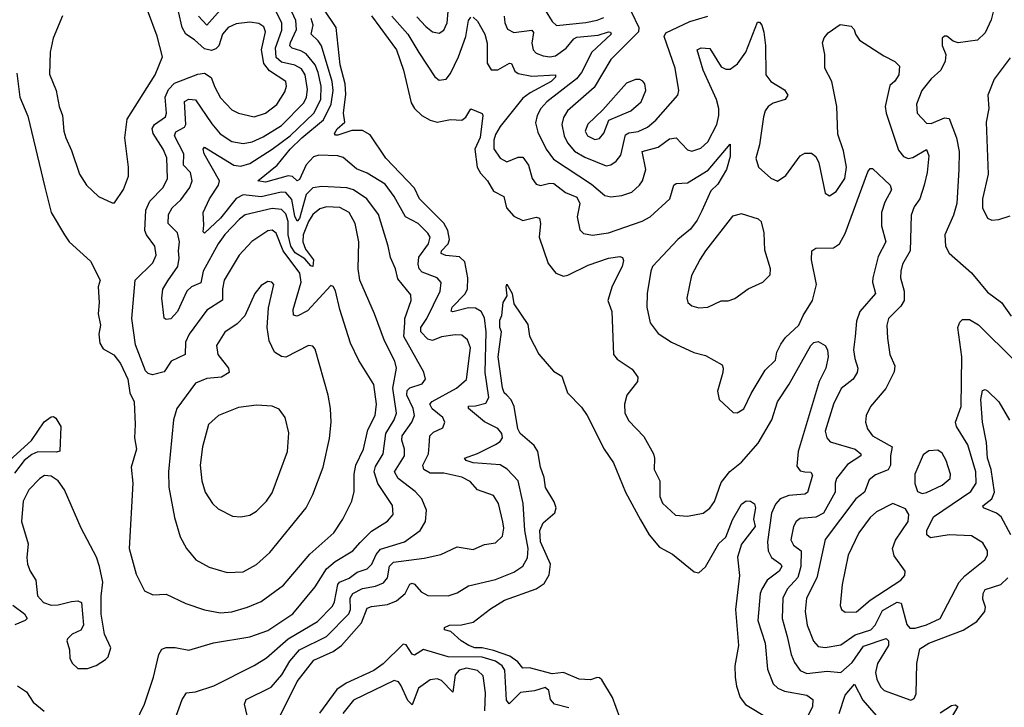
# Model space of a CAD drawing. Extents: x 1550320 to 1685906, y 509093 to 640511.
# Tile 307 of 532: x 1655155 to 1659520, y 553371 to 556419. Entities that reach past the tile are written whole.
import ezdxf

# ---------------------------------------------------------------- set-up
doc = ezdxf.new("R2010")
doc.units = 0

msp = doc.modelspace()

# ---------------------------------------------------------------- linework, layer by layer
at = {"layer": '0CON20XD'}
for points in [[(1656302, 553318), (1656384.8, 553485), (1656459.5, 553580.5), (1656545, 553618.1), (1656581.1, 553645), (1656670.9, 553745), (1656695, 553810), (1656715, 553818.1), (1656785, 553827.2), (1656825, 553843.3), (1656864.1, 553875), (1656885, 553917.1), (1656895, 553921.1), (1656905, 553916.5), (1656935, 553883.3), (1656965, 553866.4), (1657055, 553865.4), (1657095, 553878.9), (1657145, 553909.6), (1657265, 553937.1), (1657345, 553969.5), (1657385, 553996.1), (1657405.8, 554034.2), (1657409.3, 554075), (1657394.5, 554155), (1657386.8, 554275), (1657364.6, 554375), (1657316.4, 554426.4), (1657285, 554445.3), (1657165, 554455.2), (1657134.4, 554465), (1657127.1, 554475), (1657185, 554496.1), (1657265, 554535.9), (1657285, 554549.1), (1657294.6, 554565), (1657292.4, 554585), (1657275, 554606.6), (1657215, 554636.9), (1657144.5, 554695), (1657144.1, 554705.9), (1657175, 554706.6), (1657220.9, 554719.1), (1657234.8, 554745), (1657218.9, 554855), (1657223, 555035), (1657215, 555097.1), (1657200.6, 555125), (1657175, 555139.8), (1657145, 555141.2), (1657075, 555123.9), (1657067.5, 555127.5), (1657071.9, 555145), (1657128, 555202), (1657139.8, 555225), (1657142.3, 555275), (1657128.1, 555345), (1657105, 555367.8), (1657043.5, 555373.5), (1657023, 555383), (1657024.7, 555395), (1657054.9, 555425.1), (1657060.5, 555445), (1657052.7, 555485), (1657035, 555517.5), (1656927.6, 555625), (1656905, 555672.5), (1656778.4, 555805), (1656709, 555909), (1656675, 555928.1), (1656627.9, 555927.9), (1656565, 555907.8), (1656555, 555908), (1656550.6, 555915), (1656562.1, 555935), (1656595.7, 555965), (1656590.4, 556005), (1656600.9, 556089.1), (1656597.4, 556135), (1656575, 556218.8), (1656558.2, 556385), (1656449.1, 556549.1)], [(1659484.5, 556515), (1659461.3, 556418.7), (1659435, 556361.4), (1659401.1, 556328.9), (1659315, 556316.9), (1659293.3, 556323.3), (1659265, 556345.8), (1659255, 556345.8), (1659245, 556336.7), (1659244.3, 556305), (1659260.6, 556265), (1659257.5, 556235), (1659238.6, 556195), (1659195, 556157.3), (1659153.8, 556105), (1659131.1, 556045), (1659133.6, 556005), (1659175, 555961.1), (1659195, 555959.1), (1659255, 555983.4), (1659275, 555980.9), (1659308, 555895), (1659319.5, 555835), (1659318.4, 555755), (1659309.1, 555605), (1659295, 555552.5), (1659256.7, 555465), (1659258.9, 555415), (1659275, 555383.8), (1659375, 555297.1), (1659445, 555210.6), (1659507.1, 555165), (1659549.5, 555105)], [(1655565, 555606.7), (1655575, 555607.5), (1655615, 555666), (1655637.5, 555725), (1655638.1, 555765), (1655620.5, 555895), (1655631.2, 555978.8), (1655755, 556174.3), (1655788.6, 556255), (1655764.1, 556345.9), (1655721.7, 556461.7)], [(1656045, 553789.6), (1656095, 553794.6), (1656165, 553814.6), (1656225, 553840), (1656325, 553911.8), (1656440.7, 554049.3), (1656547.7, 554145), (1656588.2, 554205), (1656627.1, 554285), (1656637.2, 554327.2), (1656637.1, 554405), (1656644.7, 554445), (1656679.1, 554515), (1656698.5, 554601.5), (1656730.5, 554665), (1656737.1, 554715), (1656725, 554801.2), (1656658.1, 554908.1), (1656620.9, 554985), (1656574.6, 555135), (1656555, 555216.7), (1656545, 555236.7), (1656535, 555241.2), (1656431.5, 555128.5), (1656385, 555104.7), (1656369.3, 555109.3), (1656367, 555135), (1656403, 555255), (1656397.1, 555295), (1656323.3, 555395), (1656292.7, 555472.7), (1656275, 555486), (1656255, 555482.7), (1656183.7, 555436.3), (1656128.4, 555375), (1656062.2, 555265), (1656053.8, 555226.2), (1656053.9, 555176.1), (1655985, 555131.5), (1655906.8, 555025), (1655890, 554990), (1655888.2, 554935), (1655826.7, 554905), (1655795, 554858.5), (1655744.4, 554844.4), (1655725, 554850), (1655712.9, 554862.9), (1655667.9, 554977.9), (1655651.5, 555095), (1655667.5, 555265), (1655745, 555341.9), (1655760.5, 555375), (1655753.5, 555415), (1655717.7, 555465), (1655710.3, 555485), (1655714.8, 555575.2), (1655731.6, 555615), (1655791.8, 555675), (1655810, 555715), (1655806.9, 555806.9), (1655790.8, 555845), (1655746.8, 555915), (1655742.5, 555937.5), (1655752, 555955), (1655801.6, 555988.4), (1655805.7, 556005), (1655800.2, 556075), (1655815, 556109.3), (1655841.5, 556138.5), (1655945, 556177.9), (1655975, 556182.2), (1656003.2, 556163.2), (1656020.6, 556120.6), (1656045, 556072.7), (1656095, 556019.2), (1656125.6, 556004.4), (1656195, 555988.2), (1656245, 556005.3), (1656295, 556043.8), (1656330.8, 556099.2), (1656338.2, 556125), (1656335.3, 556145), (1656261.9, 556191.9), (1656236.6, 556225), (1656226.8, 556285), (1656245.2, 556365.2), (1656237.4, 556387.4), (1656215, 556402.5), (1656175, 556408.9), (1656115, 556400.9), (1656078.9, 556385), (1656053.5, 556355), (1656037.2, 556302.8), (1656025, 556290), (1656005, 556283.1), (1655975, 556289.7), (1655930.6, 556330.6), (1655891.8, 556355), (1655876, 556385), (1655858.5, 556455)], [(1655670, 553305), (1655708.9, 553385), (1655748.8, 553505), (1655771.8, 553605), (1655785, 553628.5), (1655805, 553636.1), (1655845, 553636.2), (1655905, 553624.5), (1656014, 553656), (1656175, 553682.7), (1656255, 553710.9), (1656365.2, 553784.8), (1656464.8, 553905.2), (1656515, 553984.6), (1656553.3, 554016.7), (1656631.2, 554065), (1656665, 554100.9), (1656715, 554152.2), (1656785, 554195.7), (1656810, 554225), (1656807.1, 554265), (1656743.3, 554363.3), (1656725.9, 554415), (1656732, 554438), (1656766.6, 554495), (1656778.3, 554585), (1656814.8, 554645), (1656825, 554674.2), (1656808.9, 554785), (1656825.7, 554875), (1656818.4, 554905), (1656772.4, 554995), (1656728, 555115), (1656662.4, 555265), (1656655.3, 555315), (1656658.6, 555435), (1656642.8, 555515), (1656615, 555563.8), (1656573.9, 555586.1), (1656515, 555590), (1656485, 555581.2), (1656455, 555555.9), (1656435.9, 555525), (1656411.4, 555465), (1656409.9, 555435), (1656421.5, 555401.5), (1656457, 555355), (1656455, 555324.6), (1656445, 555328), (1656418.5, 555358.5), (1656376.7, 555385), (1656356.9, 555415), (1656345.8, 555465), (1656345.2, 555525.2), (1656335, 555558.8), (1656315, 555578.3), (1656275, 555582.1), (1656155, 555553.6), (1656130, 555535), (1656065, 555466.5), (1656034.3, 555425), (1655968.8, 555305), (1655958, 555252), (1655917.3, 555235), (1655895.9, 555215), (1655855.3, 555125), (1655825, 555093.6), (1655805, 555090.8), (1655795.9, 555095.9), (1655784.7, 555184.7), (1655789.2, 555225), (1655811.7, 555261.7), (1655855.6, 555325), (1655862.5, 555362.5), (1655858.6, 555395), (1655863.6, 555435), (1655854.1, 555474.1), (1655813.8, 555515), (1655815.3, 555555), (1655831.2, 555585), (1655868.8, 555621.2), (1655909.6, 555675), (1655920, 555705), (1655912.4, 555742.4), (1655881.2, 555775), (1655882.5, 555825), (1655842, 555905), (1655847.7, 555922.3), (1655885, 555942.2), (1655891.7, 555955), (1655885, 556056.7), (1655905, 556067.3), (1655935, 556064.6), (1656007.4, 555957.4), (1656043.8, 555913.8), (1656095, 555878.9), (1656145, 555869.7), (1656185, 555878), (1656235, 555899.4), (1656315, 555950), (1656415, 556050), (1656426.3, 556075), (1656430.3, 556110.3), (1656420.3, 556175), (1656405, 556201.1), (1656375, 556216.9), (1656315, 556231.1), (1656291.8, 556251.8), (1656289.3, 556295), (1656317, 556373), (1656317, 556405), (1656285, 556468.8)], [(1655842.7, 553315), (1655874.7, 553405.3), (1655895, 553434.4), (1655935, 553439.5), (1656015, 553466.5), (1656195, 553556), (1656249.5, 553590.5), (1656345.4, 553674.6), (1656475, 553751.9), (1656541.5, 553818.5), (1656551, 553839), (1656564.8, 553915), (1656573.2, 553925), (1656615, 553943.5), (1656650.8, 553969.2), (1656695, 553985.3), (1656715.9, 554005), (1656735, 554047.7), (1656755, 554072.1), (1656860.9, 554105), (1656930.4, 554155), (1656953.3, 554195), (1656958.9, 554245), (1656937.1, 554295), (1656907.6, 554327.6), (1656832.8, 554385), (1656815.9, 554415), (1656860.5, 554485), (1656861.2, 554515), (1656848.7, 554555), (1656850, 554575), (1656893.7, 554635), (1656905.2, 554664.8), (1656898.8, 554695), (1656870.5, 554755), (1656872.6, 554775), (1656885, 554786.5), (1656938.6, 554805), (1656954.4, 554825), (1656947.1, 554857.1), (1656857.7, 555015), (1656861.9, 555075), (1656862.5, 555095), (1656890.7, 555175), (1656889.2, 555199.2), (1656830.9, 555270.9), (1656821.2, 555315), (1656798.2, 555365), (1656788.9, 555415), (1656746, 555555), (1656694.1, 555625), (1656635.2, 555665.2), (1656605, 555673.5), (1656495, 555679.6), (1656455, 555673.9), (1656425, 555644.6), (1656395, 555537.7), (1656385, 555526.2), (1656375, 555547.9), (1656361.7, 555621.7), (1656335, 555653.5), (1656314.3, 555654.3), (1656225, 555634.1), (1656145, 555642.2), (1656115, 555626.3), (1656045, 555539.4), (1655975, 555472.9), (1655968.3, 555478.3), (1655971.7, 555508.3), (1655968.9, 555565), (1655996.6, 555625), (1656036.1, 555685), (1656040.2, 555705), (1655973.4, 555825), (1655968.9, 555845), (1655975, 555854.2), (1656105, 555773.8), (1656135, 555770.4), (1656175, 555781), (1656275, 555844.8), (1656354.4, 555905), (1656458.4, 556005), (1656490.1, 556065), (1656491.2, 556125), (1656478.8, 556185), (1656465, 556219.4), (1656425, 556268), (1656401.8, 556281.8), (1656363.1, 556293.1), (1656353.1, 556303.1), (1656355, 556318.8), (1656381.7, 556375), (1656379.7, 556415), (1656353, 556473)], [(1656055, 556475.3), (1655985, 556395.5), (1655947.1, 556435)], [(1656915, 556432.1), (1656955, 556388.8), (1656985, 556365.5), (1657015, 556360), (1657035, 556372.9), (1657049.7, 556405), (1657054.8, 556455)], [(1657485, 556460.7), (1657515, 556411.8), (1657535, 556393.5), (1657665, 556407), (1657715, 556417.8), (1657745, 556429.6)], [(1657865.3, 556455), (1657900.4, 556385), (1657897.5, 556365), (1657775, 556242.1), (1657701.1, 556118.9), (1657582.8, 556015), (1657565.8, 555985), (1657558.6, 555955), (1657568.4, 555905), (1657583.3, 555873.3), (1657615, 555836.9), (1657659.9, 555809.9), (1657755, 555771.4), (1657775, 555776), (1657798.5, 555791.5), (1657819.3, 555819.3), (1657840.6, 555909.4), (1657855, 555917.5), (1657897.1, 555922.9), (1657937.9, 555942.1), (1657975, 555973.9), (1658072.9, 556085), (1658076.9, 556105), (1658061.3, 556205), (1658011.5, 556345), (1658018.7, 556361.3), (1658125, 556410.6), (1658206.2, 556435)], [(1655345, 556436.9), (1655303.3, 556336.7), (1655289.5, 556275), (1655287.2, 556177.2), (1655316.1, 556105), (1655330, 556035), (1655344.5, 555995), (1655350.5, 555925), (1655358.9, 555895), (1655385, 555840), (1655420, 555735), (1655451.4, 555685), (1655505, 555636), (1655565, 555606.7)], [(1656164, 553335), (1656151.1, 553385), (1656158.5, 553405), (1656269.4, 553460.6), (1656317.2, 553515), (1656353, 553575), (1656394.7, 553625.3), (1656515.4, 553684.6), (1656614.3, 553785), (1656621.1, 553805), (1656620, 553855), (1656631.6, 553875), (1656675, 553897.8), (1656732, 553908), (1656767.9, 553922.1), (1656785.9, 553944.1), (1656793.8, 553996.2), (1656811.8, 554015), (1656948.3, 554031.7), (1657022.3, 554047.7), (1657095, 554082.9), (1657165, 554071.1), (1657215, 554092.2), (1657265, 554099.5), (1657295, 554130), (1657301.5, 554165), (1657296.3, 554193.7), (1657277.1, 554275), (1657255, 554309.4), (1657185, 554334.3), (1657151.7, 554371.7), (1657115, 554391.6), (1657035, 554409.1), (1656975, 554409.4), (1656946.1, 554425), (1656942.8, 554445), (1656967, 554495), (1656970.1, 554529.9), (1656973.8, 554575), (1656989.9, 554590.1), (1657030.2, 554609.8), (1657039.5, 554635), (1657030.5, 554655), (1656984.2, 554694.2), (1656973.2, 554715), (1656982.8, 554727.2), (1657090.9, 554785), (1657135, 554824.4), (1657152.9, 554965), (1657140.2, 555000.2), (1657115, 555020), (1657085, 555021.8), (1657025, 555012.9), (1656985, 554996.8), (1656965, 555003.6), (1656932.8, 555035), (1656932.7, 555055), (1656960.3, 555095), (1657018.9, 555215), (1657023.8, 555253.8), (1657005.8, 555275), (1656939.7, 555299.7), (1656925.7, 555315), (1656921.2, 555335), (1656925, 555367.1), (1656966.8, 555425), (1656974.6, 555455), (1656965, 555472.5), (1656922.2, 555515), (1656865, 555544.6), (1656815, 555635.4), (1656775, 555689.5), (1656695, 555739.1), (1656648, 555758), (1656589, 555809), (1656565.2, 555815.2), (1656481.7, 555818.3), (1656458.1, 555811.9), (1656424.9, 555775.1), (1656395, 555710), (1656385, 555704.6), (1656363.7, 555723.7), (1656345, 555727.4), (1656245, 555699.5), (1656211.4, 555705), (1656295.9, 555775), (1656353.8, 555845), (1656406.2, 555895), (1656501.9, 555975), (1656535.6, 556044.4), (1656544.9, 556105), (1656539.7, 556145), (1656492.7, 556302.7), (1656478.9, 556325), (1656447.8, 556355), (1656456.2, 556395), (1656446.6, 556425)], [(1656714.4, 556435.6), (1656825, 556285.6), (1656855.8, 556195), (1656890.7, 556050.7), (1656905.2, 556025.2), (1656938.2, 555995), (1656975, 555973.5), (1657005, 555965.4), (1657065, 555977.1), (1657115, 555974), (1657132.3, 555987.7), (1657155, 556023.8), (1657205, 556003.8), (1657208.5, 555995), (1657196.7, 555896.7), (1657172, 555845), (1657182.4, 555765), (1657198.2, 555738.2), (1657229.2, 555705), (1657255, 555659.6), (1657301.9, 555635), (1657313.4, 555585), (1657345, 555548.2), (1657385, 555528.8), (1657445, 555543.3), (1657458.9, 555538.9), (1657463.6, 555515), (1657458.2, 555455), (1657497.6, 555337.6), (1657531.2, 555295), (1657565, 555281.6), (1657585, 555286.2), (1657675, 555331.1), (1657765, 555361.5), (1657815, 555369.5), (1657827.5, 555365), (1657831.1, 555351.1), (1657826.2, 555325), (1657781.6, 555238.4), (1657762.7, 555175), (1657780, 555125), (1657787.8, 554935), (1657803.9, 554913.9), (1657869.5, 554869.5), (1657895.8, 554835), (1657894.3, 554815), (1657845.9, 554754.1), (1657835.4, 554715), (1657837.5, 554675), (1657855, 554641.4), (1657921.3, 554571.3), (1657964.4, 554495), (1657969.4, 554475), (1657967.5, 554425), (1657992.9, 554375), (1657993.3, 554305), (1658005, 554276.2), (1658062.8, 554222.8), (1658115, 554218.1), (1658185, 554231.9), (1658215, 554253.1), (1658235, 554282.5), (1658265, 554367.5), (1658303.5, 554416.5), (1658355, 554457.2), (1658428.2, 554541.8), (1658489, 554645), (1658514.2, 554725.8), (1658566.2, 554803.8), (1658661.5, 554975), (1658675, 554987.9), (1658695, 554991.9), (1658725, 554974.2), (1658736.2, 554955), (1658738.5, 554925), (1658728.8, 554875), (1658699.2, 554815), (1658605.6, 554504.4), (1658599.9, 554439.9), (1658615, 554419.1), (1658635, 554415.4), (1658662.6, 554412.6), (1658669.8, 554399.8), (1658647.3, 554322.7), (1658635, 554316.1), (1658565, 554309.8), (1658525.5, 554295), (1658505, 554270.9), (1658487.8, 554232.2), (1658470.2, 554105), (1658472.4, 554065), (1658487.5, 554035), (1658529.6, 554005), (1658534, 553995), (1658521.5, 553975), (1658468, 553935), (1658444.8, 553895.2), (1658437.6, 553875), (1658426.6, 553755), (1658460, 553655), (1658470, 553540), (1658495.3, 553475.3), (1658516.1, 553456.1), (1658545, 553441.8), (1658645, 553425.3), (1658670.4, 553405), (1658670, 553375), (1658631, 553295)], [(1656805.2, 556435), (1656875.7, 556355), (1656925, 556273.5), (1656995.3, 556165.3), (1657015, 556151.5), (1657045, 556155.5), (1657065, 556180.5), (1657100.6, 556255), (1657132.8, 556345), (1657145, 556416.2), (1657155, 556430)], [(1657165, 556430.8), (1657185, 556412), (1657217.3, 556355), (1657226.8, 556315), (1657227.2, 556227.2), (1657245, 556197.3), (1657275, 556196.7), (1657326.2, 556226.2), (1657335, 556224.3), (1657350.3, 556190.3), (1657365, 556180.4), (1657425, 556168.5), (1657530, 556175), (1657530.4, 556165), (1657510.4, 556145), (1657417.8, 556095), (1657385, 556071), (1657285.4, 555945), (1657265, 555910.8), (1657257.2, 555885), (1657257.3, 555847.3), (1657285, 555805.6), (1657315, 555789.5), (1657365, 555810), (1657385, 555809.2), (1657410.9, 555775), (1657426.5, 555715), (1657445, 555690), (1657463.7, 555683.7), (1657505, 555694.3), (1657522.3, 555692.3), (1657575, 555652.4), (1657625, 555632.5), (1657637.5, 555605), (1657626.7, 555545), (1657638.1, 555488.1), (1657655, 555471.9), (1657695, 555463.9), (1657765, 555474), (1657915, 555526.1), (1657950, 555545), (1658036.9, 555625), (1658055, 555686.2), (1658065, 555692.9), (1658115, 555695.3), (1658207.3, 555752.7), (1658305, 555866.7), (1658305, 555812.5), (1658288.8, 555755), (1658249.8, 555690.2), (1658219.3, 555660.7), (1658178.3, 555571.7), (1658158.9, 555531.1), (1658129.1, 555490.9), (1658073.1, 555445), (1657960.9, 555325), (1657952.7, 555305), (1657937.3, 555205), (1657935.4, 555145), (1657950, 555075), (1657985, 555028.5), (1658045, 554990), (1658144.2, 554944.2), (1658195, 554930.6), (1658269.1, 554889.1), (1658274.2, 554875), (1658271.4, 554855), (1658247.7, 554772.3), (1658256.2, 554735), (1658318.3, 554678.3), (1658335, 554676.2), (1658365, 554693.8), (1658397.8, 554762.2), (1658460, 554865), (1658505, 554910), (1658511.1, 554945), (1658529, 554981), (1658550.3, 555009.7), (1658609.6, 555065), (1658628.2, 555108.2), (1658669.5, 555175), (1658687.4, 555245), (1658665.5, 555354.5), (1658667.1, 555395), (1658683.9, 555406.1), (1658762.6, 555407.4), (1658789.7, 555425), (1658815, 555471.1), (1658915, 555744), (1658925, 555759.2), (1658935, 555759.4), (1659014, 555685), (1659020, 555665), (1658989.5, 555610.5), (1658975.3, 555565), (1658975.3, 555505), (1658994, 555435), (1658961.1, 555368.9), (1658936.6, 555275), (1658934.8, 555255), (1658948.8, 555205), (1658880, 555125), (1658865, 555083.3), (1658859.2, 555015), (1658851.8, 554955), (1658856.7, 554916.7), (1658870.6, 554875), (1658867.8, 554855), (1658849.1, 554825), (1658796, 554784), (1658763.1, 554715), (1658725.4, 554595), (1658732.7, 554565), (1658748.3, 554548.3), (1658858.6, 554515), (1658884.4, 554495), (1658883.3, 554485), (1658825, 554446.8), (1658776.6, 554385), (1658769.4, 554365), (1658770.3, 554325), (1658718.4, 554231.6), (1658685, 554213.5), (1658615, 554207.9), (1658597.8, 554195), (1658585, 554172), (1658573.5, 554113.5), (1658585, 554089.5), (1658619.3, 554065), (1658617.7, 553995), (1658604, 553946), (1658556.5, 553895), (1658538.4, 553855), (1658535.3, 553765), (1658557.8, 553685), (1658574.7, 553605), (1658589, 553569), (1658615, 553533.8), (1658645, 553521.2), (1658735, 553530.3), (1658795, 553525.3), (1658845, 553568.8), (1658895, 553641.3), (1658996, 553676), (1659006.8, 553665), (1659006.7, 553645), (1658957.9, 553565), (1658948.9, 553525), (1658954.1, 553495), (1658971.2, 553461.2), (1658986.5, 553445), (1659105, 553402.9), (1659120, 553410), (1659129.3, 553430.7), (1659132, 553565), (1659145, 553630), (1659184.5, 553655), (1659337.2, 553712.8), (1659398.6, 553751.4), (1659433.8, 553795), (1659436.2, 553815), (1659425, 553850), (1659426.2, 553875), (1659435, 553892.5), (1659505, 553915.4), (1659535.4, 553945)], [(1657303, 556435), (1657305.8, 556405), (1657317.8, 556377.8), (1657345, 556362.3), (1657425, 556373.3), (1657432.6, 556362.6), (1657424.8, 556314.8), (1657431.5, 556285), (1657445, 556271.2), (1657475, 556258.4), (1657504.8, 556254.8), (1657529.6, 556259.6), (1657577.5, 556292.5), (1657611.9, 556335), (1657625, 556341.2), (1657719.1, 556350.9), (1657765, 556365.7), (1657774.5, 556364.5), (1657777.1, 556355), (1657691, 556275), (1657645.2, 556185), (1657623.5, 556156.5), (1657492, 556055), (1657465.3, 556025), (1657448.7, 555995), (1657442.1, 555962.1), (1657451.3, 555921.3), (1657488.8, 555845), (1657521.6, 555801.6), (1657690.4, 555690.4), (1657749.6, 555639.6), (1657775, 555633.9), (1657825, 555640.4), (1657868.9, 555655), (1657902.5, 555685), (1657915.3, 555704.7), (1657930, 555755), (1657914.8, 555835.2), (1657985, 555854.2), (1658014, 555875), (1658035, 555891.4), (1658065, 555895.4), (1658115, 555841.9), (1658135, 555836.5), (1658175, 555850), (1658205, 555878.2), (1658245.5, 555954.5), (1658254.4, 555995), (1658253.9, 556025), (1658244.4, 556065), (1658184.7, 556195), (1658158.1, 556285), (1658176.2, 556293.8), (1658215, 556291.5), (1658265, 556210.8), (1658285, 556199.3), (1658305, 556199.6), (1658336.7, 556223.3), (1658374.7, 556275), (1658425, 556408), (1658435, 556407.5), (1658444.4, 556395), (1658453.5, 556363.5), (1658460.8, 556305), (1658463.1, 556175), (1658485.2, 556145.2), (1658545, 556108.5), (1658560.6, 556085), (1658548.8, 556065), (1658495, 556049.1), (1658473.1, 556035), (1658459.1, 556015), (1658451.8, 555988.2), (1658434.6, 555865), (1658417.8, 555805), (1658430.8, 555765), (1658485, 555716.2), (1658515, 555703.3), (1658551.2, 555728.8), (1658615, 555816), (1658635, 555828), (1658665, 555827.5), (1658685, 555812), (1658698.1, 555785), (1658725, 555650), (1658745, 555638.8), (1658775, 555657.5), (1658812.1, 555715), (1658820.7, 555765), (1658807.3, 555837.3), (1658781.9, 555911.9), (1658776.7, 556035), (1658755.5, 556145), (1658724.3, 556205), (1658724.7, 556265), (1658713.5, 556316.5), (1658720.9, 556339.1), (1658738.7, 556361.3), (1658792.2, 556397.8), (1658840.9, 556390.9), (1658854, 556375), (1658859.4, 556355), (1658878.3, 556328.3), (1658985, 556258.6), (1659035, 556234.4), (1659055, 556213.3), (1659052.9, 556175), (1659035, 556146.9), (1659013, 556127), (1658991.2, 556035), (1658995.4, 556005), (1659051.4, 555841.4), (1659072.6, 555812.6), (1659093.1, 555803.1), (1659115, 555808.6), (1659175, 555844.4), (1659185.8, 555815.8), (1659178.1, 555741.9), (1659164.4, 555685.6), (1659144.7, 555625), (1659120.8, 555589.2), (1659107.6, 555552.4), (1659102.1, 555395), (1659068.8, 555335), (1659061.1, 555305), (1659059.3, 555275), (1659075.4, 555215), (1659075.4, 555175), (1659060.4, 555149.6), (1659007.1, 555095), (1658998.8, 555065), (1659002.7, 555007.3), (1659012.3, 554935), (1659034.6, 554885), (1659032.2, 554857.8), (1658995, 554784.4), (1658925.9, 554704.1), (1658907.9, 554665), (1658903.8, 554635), (1658912.7, 554605), (1658936.2, 554575), (1659022.5, 554525), (1659014.8, 554485.2), (1659015.2, 554444.8), (1659005, 554424.1), (1658948.6, 554401.4), (1658920.5, 554379.5), (1658900.6, 554325), (1658860.9, 554295), (1658725.3, 554115), (1658688.8, 553945), (1658643.5, 553855), (1658637.5, 553795), (1658645.9, 553735), (1658673.4, 553663.4), (1658695, 553640), (1658725, 553635.9), (1658795, 553647.1), (1658858.2, 553691.8), (1658928.2, 553715), (1658947.8, 553735), (1658979.3, 553800.7), (1659045, 553837.1), (1659062.7, 553832.7), (1659087.8, 553737.8), (1659101.5, 553721.5), (1659125, 553722.1), (1659175, 553736.7), (1659235.5, 553765), (1659319.6, 553925), (1659345, 553953.3), (1659432.7, 554025), (1659445.4, 554045), (1659445.5, 554065), (1659425, 554100), (1659375, 554130.5), (1659275, 554135.9), (1659192.7, 554122.7), (1659176.4, 554135), (1659176.3, 554155), (1659206.5, 554215), (1659372, 554328)], [(1659545, 556250), (1659474.6, 556155), (1659447.1, 556085), (1659451.5, 556025), (1659438.9, 555965), (1659447.5, 555735), (1659422.9, 555625), (1659422.9, 555585), (1659445, 555540), (1659465, 555530)], [(1655142.6, 556182.6), (1655156.4, 556075), (1655191.9, 555991.9), (1655266.1, 555676.1), (1655294.5, 555565), (1655353.1, 555465), (1655375, 555434), (1655468.3, 555348.3), (1655512, 555265), (1655502.5, 555235), (1655508, 555165), (1655502.5, 555115), (1655512.9, 555065), (1655505.4, 555024.6), (1655510.3, 554985), (1655525, 554960), (1655573, 554933), (1655602.5, 554895), (1655634.2, 554825), (1655643.3, 554765), (1655662.2, 554725), (1655667.5, 554625), (1655664.2, 554565.8), (1655673.3, 554515), (1655649.1, 554435), (1655656.5, 554365), (1655640.8, 554075), (1655670.8, 553960.8), (1655707.7, 553887.7), (1655745, 553869.2), (1655805, 553872.5), (1655891.4, 553831.4), (1655975, 553802.3), (1656045, 553789.6)], [(1657705, 555887.9), (1657725, 555892.9), (1657745, 555915.8), (1657766.9, 555973.1), (1657864.4, 556015), (1657909.6, 556055), (1657930.8, 556105), (1657926.5, 556135), (1657917.1, 556147.1), (1657904.4, 556154.4), (1657885, 556154.5), (1657845, 556137.3), (1657740.5, 556019.5), (1657673.6, 555956.4), (1657661.8, 555925), (1657672.2, 555905), (1657705, 555887.9)], [(1658165, 555142.2), (1658205, 555144.6), (1658265, 555172.5), (1658295, 555172.5), (1658325, 555182.5), (1658385, 555226.2), (1658448.8, 555255), (1658481.2, 555288.8), (1658482.9, 555315), (1658457.9, 555397.9), (1658455.8, 555475), (1658442.7, 555522.7), (1658430, 555535), (1658355, 555557.9), (1658315, 555548.9), (1658194.8, 555395.2), (1658172, 555358), (1658133.3, 555285), (1658112.2, 555185), (1658117.5, 555165), (1658135, 555150.6), (1658165, 555142.2)], [(1659465, 555530), (1659495, 555534), (1659545, 555550)], [(1656075, 553968.5), (1656145, 553971.8), (1656205, 554003.6), (1656263.5, 554056.5), (1656425.6, 554255), (1656455, 554313.8), (1656500.5, 554435), (1656528, 554562), (1656535.5, 554634.5), (1656533.1, 554695), (1656522.5, 554755), (1656465, 554958), (1656455, 554971.4), (1656435, 554974.4), (1656335, 554923.5), (1656315, 554925.5), (1656285, 554945.5), (1656260.3, 554995), (1656252.4, 555055), (1656258.7, 555141.3), (1656281.2, 555245), (1656272.5, 555255), (1656255, 555258.8), (1656225, 555241.2), (1656198.1, 555205), (1656153, 555107), (1656118.4, 555071.6), (1656065, 555034.4), (1656027.9, 554975), (1656032.9, 554935), (1656081.4, 554875), (1656084, 554855), (1656050, 554835), (1655985, 554828.9), (1655935, 554807.5), (1655851.3, 554695), (1655837.2, 554645), (1655815.3, 554415), (1655816.9, 554346.9), (1655842, 554212), (1655866.9, 554126.9), (1655895, 554074.3), (1655935.8, 554025), (1655995, 553991.5), (1656075, 553968.5)], [(1657815, 553326.2), (1657782.2, 553415), (1657735, 553492.5), (1657725, 553502.2), (1657715, 553502.7), (1657685, 553492.8), (1657635, 553495.2), (1657565, 553525.1), (1657515, 553519.7), (1657415, 553546.5), (1657385, 553544), (1657362.8, 553572.8), (1657327.6, 553597.6), (1657255, 553622.5), (1657205, 553634.9), (1657172.5, 553635), (1657145.6, 553645), (1657112.1, 553665), (1657066.9, 553706.9), (1657037.5, 553715), (1657037.5, 553725), (1657060, 553735), (1657113.6, 553736.4), (1657165, 553748.8), (1657242, 553808), (1657303.5, 553846.5), (1657444.6, 553895.4), (1657480, 553920), (1657501.8, 553958.2), (1657508.4, 554005), (1657464.5, 554105), (1657460.3, 554155), (1657475, 554188.5), (1657527.1, 554232.9), (1657532.7, 554255), (1657525, 554281.4), (1657485.3, 554345), (1657480.3, 554390.3), (1657464.4, 554435), (1657451.9, 554505), (1657435, 554532), (1657373.9, 554585), (1657363.9, 554606.1), (1657347.1, 554705), (1657334.4, 554734.4), (1657315, 554754), (1657303.3, 554765), (1657295, 554787.5), (1657276.4, 554925), (1657290.6, 555035), (1657283.5, 555055), (1657283, 555087), (1657291.7, 555108.3), (1657298.1, 555165), (1657316.7, 555195), (1657311.2, 555235), (1657315, 555246.7), (1657338, 555205), (1657345, 555160), (1657407.7, 555067.7), (1657415, 555016.7), (1657455.8, 554935.8), (1657520.7, 554860.7), (1657558.3, 554838.3), (1657584, 554765), (1657645, 554701.2), (1657670, 554665), (1657745.4, 554515.4), (1657787.1, 554455), (1657840, 554325), (1657907.4, 554202.6), (1657945.3, 554135), (1657991.5, 554081.5), (1658049.1, 554049.1), (1658145, 553971.8), (1658165, 553967.3), (1658195, 553993.6), (1658255, 554097.5), (1658285.3, 554124.7), (1658315, 554201.4), (1658355, 554271.4), (1658375.9, 554285.9), (1658395, 554284), (1658412.7, 554272.7), (1658416.4, 554255), (1658408.1, 554205), (1658415, 554172.5), (1658355, 554094.2), (1658336.4, 554036.4), (1658346.5, 553955), (1658328, 553805), (1658341.2, 553645), (1658325.3, 553555), (1658327.4, 553505), (1658332.2, 553465), (1658348.6, 553415), (1658372.6, 553382.6), (1658472.9, 553322.9)], [(1659372, 554328), (1659395.2, 554364.8), (1659393, 554415), (1659357.4, 554535), (1659308.4, 554615), (1659302.7, 554635), (1659327.9, 554705), (1659331, 554925), (1659313.5, 555055), (1659321.9, 555078.1), (1659335, 555089.4), (1659365, 555090), (1659405, 555066.2), (1659565, 554908.2)], [(1659548.3, 554135), (1659505.3, 554215), (1659485, 554231.3), (1659428, 554255), (1659424.4, 554264.4), (1659465.2, 554294.8), (1659476.2, 554325), (1659461.2, 554425), (1659445.2, 554475), (1659440.2, 554545), (1659422.7, 554635), (1659415.6, 554735), (1659422.9, 554775), (1659435, 554779.2), (1659445, 554774), (1659495.4, 554725.4), (1659543.3, 554643.3)], [(1656135, 554215.8), (1656175, 554222.5), (1656205, 554240), (1656249.2, 554285), (1656275, 554322), (1656342.9, 554505), (1656347.9, 554587.9), (1656332.5, 554655), (1656305, 554692.5), (1656275, 554705.7), (1656205, 554710.9), (1656125, 554700.4), (1656036, 554665), (1655992.5, 554625), (1655965.4, 554525), (1655955.5, 554445), (1655962.2, 554375), (1655977.1, 554325), (1656009.2, 554275), (1656035, 554250.8), (1656098.6, 554218.6), (1656135, 554215.8)], [(1654965.5, 554335), (1655207, 554553), (1655263.6, 554636.4), (1655295, 554658.8), (1655305, 554660), (1655315, 554652.5), (1655337.5, 554615), (1655333.6, 554506.4), (1655318.6, 554501.4), (1655235, 554502.7), (1655208.8, 554491.2), (1655174.7, 554465.3), (1655131.7, 554408.3)], [(1659155, 554319.4), (1659175, 554323.5), (1659245, 554355.4), (1659280, 554385), (1659280.8, 554405), (1659262.3, 554465), (1659245, 554497.1), (1659225, 554511.1), (1659185, 554507.1), (1659160.2, 554489.8), (1659123.1, 554405), (1659122.6, 554362.6), (1659135, 554328), (1659155, 554319.4)], [(1655455, 553542.5), (1655494.2, 553555.8), (1655535, 553582.5), (1655546.7, 553595), (1655558.8, 553635), (1655530.8, 553695), (1655516.4, 553783.6), (1655516.4, 553863.6), (1655524, 553925), (1655508.9, 553995), (1655495.9, 554035.9), (1655427.1, 554165), (1655354.1, 554335), (1655325.4, 554375), (1655295, 554396.2), (1655265, 554398.2), (1655245, 554385.6), (1655195, 554334.4), (1655170.3, 554285), (1655162.7, 554195), (1655192.7, 554095), (1655186, 554035), (1655189.6, 554005), (1655200.8, 553975), (1655227.2, 553935), (1655233.8, 553865), (1655260, 553835), (1655295, 553823.3), (1655325.2, 553824.8), (1655385, 553840.4), (1655412.9, 553842.9), (1655428.8, 553835), (1655438.6, 553735), (1655426.5, 553713.5), (1655388, 553695), (1655367.5, 553675), (1655364, 553665), (1655375.6, 553625), (1655377, 553587), (1655388.6, 553565), (1655412.6, 553542.6), (1655455, 553542.5)], [(1658815, 553793.3), (1658865, 553794.5), (1658924.8, 553845.2), (1659060.9, 553935), (1659079.4, 553955), (1659080.6, 553975), (1659031.7, 554041.7), (1659024.2, 554075), (1659038, 554112), (1659093.9, 554195), (1659096.7, 554225), (1659081.1, 554251.1), (1659025, 554274.3), (1658952.6, 554237.4), (1658925, 554212.7), (1658874.6, 554145), (1658828.2, 554045), (1658801.5, 553915), (1658792.2, 553822.2), (1658798.6, 553805), (1658815, 553793.3)], [(1655124.2, 553824.2), (1655176.8, 553785), (1655187.8, 553765), (1655179.4, 553755), (1655132.9, 553737.1)], [(1657588.7, 553368.7), (1657525.3, 553385.3), (1657507.8, 553405), (1657500.8, 553445), (1657485, 553458.1), (1657436.5, 553443.5), (1657375, 553435.9), (1657325, 553385.6), (1657313, 553403), (1657305.3, 553535), (1657293.5, 553555), (1657265, 553575.5), (1657205, 553592.8), (1657054.8, 553594.8), (1656945, 553626.4), (1656905, 553602.2), (1656895, 553606.7), (1656867.6, 553647.6), (1656855, 553651.2), (1656765.8, 553564.2), (1656725, 553533.5), (1656602.1, 553477.9), (1656560.4, 553449.6), (1656484.8, 553345.2)], [(1657216.5, 553355), (1657220.3, 553435), (1657210.3, 553510.3), (1657185, 553534.2), (1657135, 553544.1), (1657102.7, 553535), (1657085.2, 553515), (1657075, 553438.1), (1657025, 553490), (1657005, 553496.9), (1656975, 553492.1), (1656922.3, 553455), (1656895, 553381.8), (1656875, 553400.4), (1656845, 553469.5), (1656833.6, 553483.6), (1656815, 553490), (1656635, 553401.8), (1656586.9, 553343.1)], [(1655145.3, 553465.3), (1655185, 553440), (1655215, 553393.1), (1655263.7, 553353.7)], [(1658787.1, 553342.9), (1658814.9, 553425.1), (1658855, 553473.3), (1658892.2, 553402.2), (1658951.1, 553335)], [(1659235, 553346.5), (1659285, 553379.1), (1659302, 553382), (1659313.3, 553375), (1659284.1, 553324.1)]]:
    msp.add_lwpolyline(points, dxfattribs=at)

doc.saveas('drawing.dxf')
